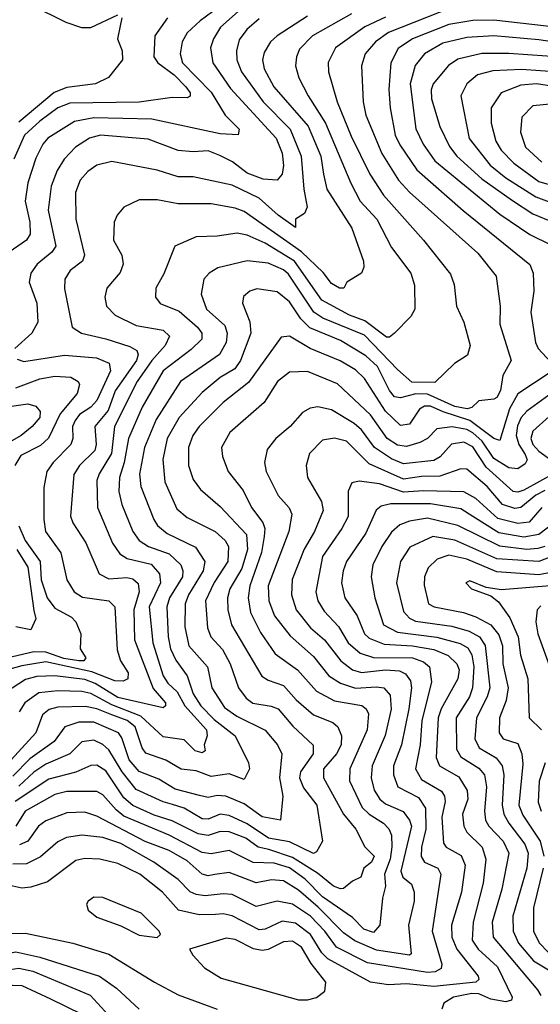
# Model space of a CAD drawing. Extents: x 1308313 to 1441400, y 959662 to 1036319.
# Tile 260 of 656: x 1342298 to 1344030, y 994792 to 998069. Entities that reach past the tile are written whole.
import ezdxf

# ---------------------------------------------------------------- set-up
doc = ezdxf.new("R2010")
doc.units = 0

msp = doc.modelspace()

# ---------------------------------------------------------------- linework, layer by layer
at = {"layer": '0CON10XD'}
for points in [[(1343045.4, 998174.6), (1342898.6, 998065), (1342855.3, 998025), (1342838.4, 997995), (1342831.6, 997955), (1342839.3, 997925), (1342935, 997827.7), (1342981.1, 997751.1), (1343027.8, 997705), (1343025, 997686.2), (1342965, 997689.3), (1342737.4, 997737.4), (1342545, 997742), (1342479.9, 997730.1), (1342391.9, 997675), (1342375.2, 997655), (1342352.2, 997607.8), (1342325, 997526), (1342316.2, 997465), (1342331.6, 997395), (1342332.5, 997355), (1342320.3, 997335), (1342263.4, 997295)], [(1343735, 998109), (1343525, 998026.2), (1343481.2, 997995), (1343447.5, 997955), (1343435.2, 997915), (1343440.8, 997795), (1343448.9, 997751.1), (1343503.1, 997623.1), (1343557.7, 997535), (1343594.9, 997494.9), (1343822.2, 997292.2), (1343882.7, 997215), (1343896.5, 997115), (1343895.3, 997055), (1343932.7, 996935), (1343905.5, 996884.5), (1343897.7, 996835), (1343885, 996811.3), (1343875, 996805.4), (1343825, 996800.5), (1343802, 996778), (1343786.2, 996773.8), (1343745, 996781), (1343655, 996822.5), (1343615.9, 996824.1), (1343565, 996810), (1343545, 996813.1), (1343527.9, 996835), (1343488, 996915), (1343449.7, 996949.7), (1343365, 997000.9), (1343263.4, 997043.4), (1343233, 997073), (1343195, 997130.2), (1343155, 997162.7), (1343086.7, 997173.3), (1343063.1, 997165), (1343042.7, 997147.3), (1343039.3, 997125), (1343063.5, 997063.5), (1343067.4, 997025), (1343032.3, 996935), (1343013.3, 996906.7), (1342965, 996878.1), (1342905, 996827.9), (1342829, 996745), (1342788.1, 996675), (1342774.1, 996605), (1342781.1, 996531.1), (1342820.7, 996440.7), (1342855, 996411.6), (1342948.6, 996365), (1342981.2, 996335), (1342992.6, 996315), (1342990.9, 996265), (1342945, 996195.7), (1342916.6, 996135), (1342923, 996045), (1342934.3, 996015), (1342972.2, 995972.2), (1342998.5, 995925), (1343026.1, 995845), (1343051, 995811), (1343073.8, 995793.8), (1343135, 995784.4), (1343157.6, 995775), (1343207, 995717), (1343274.3, 995654.3), (1343273.7, 995625), (1343232.3, 995565), (1343229.1, 995545), (1343242.6, 995512.6), (1343286.2, 995455), (1343305.4, 995335), (1343285, 995298.8), (1343275, 995293.8), (1343195, 995332.7), (1343125.7, 995345), (1343055, 995392.6), (1342995, 995420.1), (1342965, 995424.9), (1342925, 995408.1), (1342905, 995408.9), (1342845, 995444.5), (1342806.5, 995456.5), (1342775, 995465.2), (1342685, 995507.1), (1342639.1, 995565), (1342595, 995638.4), (1342575, 995656.7), (1342545, 995670.7), (1342504.6, 995665.4), (1342464.4, 995625.6), (1342385, 995591.1), (1342345.2, 995564.8), (1342295, 995517.9)], [(1342337.1, 998117.1), (1342451.1, 998061.1), (1342503.3, 998043.3), (1342535, 998042.5), (1342625, 998085.4)], [(1343402, 998088), (1343271.8, 998015), (1343229, 997971), (1343218.8, 997945), (1343215.8, 997915), (1343226.3, 997875), (1343257.1, 997815), (1343315.2, 997725), (1343399.1, 997525), (1343431, 997465), (1343486.1, 997405), (1343535, 997310.5), (1343599.1, 997225), (1343610.7, 997185), (1343611.9, 997105), (1343598.8, 997081.2), (1343545, 997025.6), (1343527.6, 997012.4), (1343517.9, 997012.1), (1343446.5, 997066.5), (1343395.3, 997085), (1343303.5, 997135), (1343211.9, 997265), (1343115, 997325.4), (1343055, 997351.9), (1343021.7, 997358.3), (1342955, 997348.4), (1342885, 997346.6), (1342814.6, 997315.4), (1342777.4, 997222.6), (1342751.2, 997175), (1342750, 997145), (1342765, 997124), (1342828.9, 997098.9), (1342889.8, 997045), (1342903.8, 997025), (1342903.9, 997006.1), (1342869, 996971), (1342775, 996900.2), (1342705, 996778.9), (1342660.1, 996675), (1342646, 996595), (1342630, 996545), (1342628.1, 996498.1), (1342637.7, 996455), (1342674.8, 996365), (1342695.8, 996335), (1342726.2, 996315), (1342795, 996290.8), (1342834.6, 996254.6), (1342841.2, 996235), (1342839.4, 996215), (1342796.6, 996145), (1342787.9, 996115), (1342792.1, 996015), (1342799.7, 995975), (1342817.2, 995937.2), (1342855.2, 995885), (1342875.5, 995825), (1342900.6, 995785), (1342945, 995739.5), (1343014.8, 995685), (1343058.8, 995595), (1343062, 995575), (1343045, 995540.3), (1342995, 995559.2), (1342935, 995550.4), (1342885, 995568.6), (1342835, 995574.3), (1342784.4, 995604.4), (1342717.6, 995627.6), (1342705.7, 995645.7), (1342682.4, 995715), (1342656.1, 995736.1), (1342604.9, 995754.9), (1342555, 995775.5), (1342516.8, 995783.2), (1342425, 995781), (1342396.7, 995773.3), (1342374.3, 995755), (1342352, 995695), (1342270.3, 995605)], [(1343515, 998077.3), (1343446.4, 998045), (1343348.9, 997975), (1343323.8, 997926.2), (1343325.3, 997895), (1343353.5, 997795), (1343400.7, 997680.7), (1343462.9, 997555), (1343508.4, 997485), (1343641.6, 997335), (1343731.5, 997221.5), (1343743, 997187), (1343750.4, 997115), (1343775, 997062), (1343796.6, 996985), (1343788, 996952), (1343744.4, 996925), (1343678.5, 996861.5), (1343602.3, 996862.3), (1343554.2, 996904.2), (1343445, 997018.8), (1343306, 997076), (1343276.6, 997095), (1343191.8, 997221.8), (1343175, 997236.7), (1343125, 997258.7), (1343055, 997266.5), (1342957.2, 997242.8), (1342927.8, 997225), (1342910.8, 997205), (1342901.6, 997155), (1342919.7, 997105), (1342980.8, 997050.8), (1342988.7, 997025), (1342985, 996994.5), (1342963.1, 996955), (1342832.6, 996865), (1342752.2, 996737.8), (1342713, 996645), (1342696.4, 996556.4), (1342700.8, 996515), (1342743.9, 996405), (1342756.9, 996385), (1342788.5, 996358.5), (1342882.7, 996312.7), (1342914.3, 996265), (1342908.1, 996235), (1342859.3, 996155), (1342848.8, 996125), (1342847.6, 996047.6), (1342860.2, 995985), (1342923.1, 995915), (1342937.6, 995845), (1342979.4, 995779.4), (1343020.2, 995750.2), (1343114.6, 995704.6), (1343155.9, 995655), (1343170.4, 995625), (1343162.3, 995545), (1343173.5, 995485), (1343165.2, 995404.8), (1343105, 995415.2), (1343045, 995458.9), (1342984, 995484), (1342955, 995487), (1342925, 995479.8), (1342896.6, 995486.6), (1342815, 995508.1), (1342760.9, 995540.9), (1342695, 995566.8), (1342662.4, 995605), (1342638.2, 995678.2), (1342627, 995695), (1342545, 995730.4), (1342495, 995730.9), (1342448.2, 995715), (1342413.3, 995666.7), (1342331.8, 995608.2), (1342275, 995551)], [(1342790, 998075), (1342748, 998015), (1342744.1, 997945), (1342757.2, 997925), (1342811.8, 997885), (1342851, 997845), (1342865.2, 997825), (1342865, 997814.5), (1342855, 997809.2), (1342805, 997810), (1342695.4, 997794.6), (1342465, 997791), (1342425, 997775.6), (1342365, 997731.5), (1342313.6, 997685), (1342278.2, 997605)], [(1343025, 998096.3), (1342965.8, 998044.2), (1342942.5, 998005), (1342932.7, 997975), (1342940, 997925), (1342999.6, 997839.6), (1343151.6, 997675), (1343171.2, 997625), (1343175.9, 997584.1), (1343171.6, 997555), (1343155, 997535.3), (1343107.9, 997537.9), (1343055, 997557.6), (1343005.9, 997595.9), (1342963.5, 997616.5), (1342925, 997632), (1342875, 997628.8), (1342825, 997634), (1342725, 997671), (1342566.7, 997685), (1342530.4, 997675), (1342484.1, 997645), (1342446.3, 997605), (1342422.9, 997567.1), (1342402.7, 997515), (1342392.9, 997435), (1342418.9, 997315), (1342405.3, 997295), (1342356.7, 997255), (1342335.3, 997225), (1342329.4, 997195), (1342355.3, 997125), (1342358, 997062), (1342338.9, 997025), (1342282.5, 996975)], [(1342637.5, 998075), (1342623.1, 998005), (1342639.4, 997965), (1342640, 997935), (1342593, 997877), (1342550, 997855), (1342455, 997843.5), (1342413, 997827), (1342295, 997727.6)], [(1343255, 998081), (1343154.6, 998015), (1343132.8, 997995), (1343110.8, 997959.2), (1343106.2, 997935), (1343111, 997905), (1343143, 997845), (1343257.4, 997715), (1343299.7, 997615), (1343308.5, 997555), (1343319.2, 997505), (1343402.6, 997375), (1343441.8, 997265), (1343442.9, 997245), (1343435.3, 997224.7), (1343386.2, 997195), (1343375.8, 997175), (1343362, 997175), (1343335, 997190.6), (1343307.4, 997227.4), (1343235.9, 997295.9), (1343045, 997430.9), (1343015, 997442.1), (1342935, 997456.2), (1342825, 997455.7), (1342755, 997469.5), (1342695, 997468.9), (1342644.2, 997445), (1342621.9, 997418.1), (1342612.1, 997395), (1342610.4, 997335), (1342637.7, 997285), (1342641.8, 997255), (1342632.3, 997227.7), (1342587.9, 997175), (1342581.5, 997145), (1342586.9, 997115), (1342615.2, 997085.2), (1342685, 997051), (1342775.5, 997035.5), (1342796, 997015), (1342782.5, 996985), (1342737.8, 996935), (1342688.6, 996865), (1342613.5, 996715), (1342603.2, 996625), (1342562.3, 996557.7), (1342555.2, 996535), (1342556.8, 996445), (1342606.7, 996326.7), (1342631.2, 996291.2), (1342655.4, 996275.4), (1342735, 996256.2), (1342762.7, 996225), (1342767, 996195), (1342728.3, 996115), (1342741.1, 995995), (1342775, 995884.7), (1342790.6, 995860.6), (1342821.9, 995831.9), (1342847.2, 995785), (1342919, 995705), (1342921.5, 995685), (1342911.3, 995655), (1342914.7, 995635), (1342905, 995629.2), (1342882, 995635), (1342845, 995672.5), (1342775, 995682), (1342701.2, 995751.2), (1342605, 995788.4), (1342535, 995826), (1342505, 995832.7), (1342425, 995835.6), (1342362.1, 995827.9), (1342315.7, 995795), (1342296.3, 995765)], [(1343095, 998071.6), (1343053.2, 998036.8), (1343028.3, 998001.7), (1343018.9, 997965), (1343020.8, 997935), (1343035.4, 997895.4), (1343108.3, 997795), (1343197.6, 997705), (1343234.5, 997615), (1343242.7, 997505), (1343254.6, 997445.4), (1343245, 997424.2), (1343215.8, 997405), (1343215, 997377.5), (1343158.1, 997418.1), (1343094.7, 997474.7), (1343005, 997518.1), (1342875, 997546), (1342825, 997546.2), (1342755, 997568.6), (1342605, 997597.4), (1342555, 997584.7), (1342525, 997564), (1342498.8, 997535), (1342483.8, 997493.8), (1342484.8, 997405), (1342514.2, 997285), (1342506.8, 997265), (1342466.1, 997233.9), (1342448.7, 997205), (1342447.4, 997172.6), (1342473.2, 997045), (1342504.2, 997025), (1342585, 997007.1), (1342665, 996981), (1342688, 996968), (1342692.4, 996955), (1342686.2, 996935), (1342616.1, 996833.9), (1342592, 996768), (1342548.3, 996715), (1342552, 996655), (1342547.7, 996635), (1342497, 996585), (1342478.7, 996555), (1342466.9, 996416.9), (1342475, 996394.5), (1342517.9, 996327.9), (1342562.7, 996225), (1342595, 996207.9), (1342655, 996212), (1342675, 996207.4), (1342692.2, 996192.2), (1342695, 996164.5), (1342677.7, 996105), (1342679.7, 996005), (1342742.4, 995842.4), (1342782.8, 995795), (1342783.6, 995785), (1342775, 995778.2), (1342625, 995813.3), (1342549.2, 995859.2), (1342515, 995873), (1342415, 995884.9), (1342355, 995882.6), (1342317.5, 995872.5), (1342250.9, 995829.1)], [(1344225, 998027), (1343875, 998067.8), (1343805, 998066.2), (1343725, 998052.4), (1343604.7, 998005), (1343556.8, 997973.2), (1343532.3, 997925), (1343526, 997836), (1343530, 997775), (1343547.3, 997685), (1343562.3, 997652.3), (1343618.8, 997568.8), (1343773.4, 997433.4), (1343995, 997254.4), (1344006.4, 997225), (1344008.4, 997165), (1343998.1, 997095), (1344014, 996994), (1344022.9, 996975), (1344078.5, 996915)], [(1344195, 997976), (1344025, 998002.1), (1343874.9, 998015.1), (1343785, 998009.9), (1343705, 997990.3), (1343644, 997955), (1343613.4, 997916.6), (1343596.5, 997855), (1343616, 997706), (1343639.6, 997655), (1343679, 997599), (1343895, 997422.1), (1343995, 997353.7), (1344065, 997319.5)], [(1344115, 997942.7), (1343925, 997956.4), (1343835, 997956.1), (1343755, 997937.6), (1343723.9, 997916.1), (1343673.2, 997855), (1343666.7, 997835), (1343667.6, 997805), (1343695, 997713.1), (1343727.1, 997647.1), (1343751.7, 997615), (1343835, 997539.4), (1343937.1, 997467.1), (1344005, 997422.8), (1344075, 997393.4)], [(1344093.9, 997893.9), (1343967, 997903), (1343871.5, 997898.5), (1343820.9, 997885), (1343785.3, 997855), (1343765.3, 997815), (1343793.1, 997673.1), (1343862.4, 997585), (1343915, 997543), (1344015, 997478.9), (1344165, 997423.2)], [(1344125, 997838.4), (1344016.7, 997855), (1343965, 997850.5), (1343900, 997825), (1343865.7, 997775), (1343865.7, 997725), (1343881.2, 997665), (1343899.6, 997635), (1343941.9, 997591.9), (1344025, 997530), (1344175, 997486.8)], [(1344085, 997789.8), (1344005, 997781.8), (1343968, 997745), (1343963.7, 997695), (1343980.2, 997645), (1344034.2, 997595)], [(1344062.5, 996895), (1343955, 996823.6), (1343926.8, 996773.2), (1343895, 996668.5), (1343875, 996675.2), (1343795, 996734.8), (1343706.2, 996763.8), (1343665, 996782.1), (1343645, 996782.8), (1343627.8, 996772.2), (1343595, 996722.5), (1343565, 996718.1), (1343515, 996766), (1343445.2, 996875), (1343415, 996903.9), (1343363.8, 996933.8), (1343264.1, 996974.1), (1343195, 997015.9), (1343167.3, 997012.7), (1343058.9, 996861.1), (1342975, 996794.3), (1342895, 996714.7), (1342874.3, 996685), (1342860, 996645), (1342859.5, 996585), (1342875, 996538.5), (1342899.2, 996505), (1342965, 996449.1), (1343052.6, 996355), (1343056, 996305), (1343037.5, 996242.5), (1342997.6, 996175), (1342989.3, 996145), (1342990.2, 996105), (1343003.1, 996055), (1343103.7, 995883.7), (1343125, 995870.2), (1343175, 995853.3), (1343217.3, 995805), (1343275, 995754.8), (1343339.3, 995729.3), (1343355.9, 995715), (1343368.8, 995685), (1343367.6, 995655), (1343352.1, 995625), (1343308.4, 995575), (1343308.4, 995545), (1343375.2, 995425), (1343416.2, 995375), (1343446.1, 995316.1), (1343476.6, 995285), (1343468.4, 995265), (1343442.9, 995245), (1343432.5, 995215), (1343405, 995202.1), (1343375, 995176.9), (1343365, 995176.3), (1343341.3, 995185), (1343288.5, 995228.5), (1343205, 995280.4), (1343126.9, 995306.9), (1343091.8, 995315), (1343050.3, 995345), (1342995, 995366.3), (1342965, 995366.6), (1342925, 995353.6), (1342891.2, 995358.8), (1342805, 995402.9), (1342745, 995421.4), (1342675, 995453.5), (1342645, 995479.4), (1342585, 995568.4), (1342555, 995588.1), (1342535, 995586.5), (1342485.1, 995564.9), (1342395, 995540.8), (1342283.4, 995466.6)], [(1342289.4, 996939.4), (1342311.5, 996931.5), (1342447.3, 996952.7), (1342553.9, 996943.9), (1342595.8, 996925.8), (1342600.1, 996899.9), (1342555, 996801.2), (1342535, 996779.6), (1342497.5, 996755), (1342482.2, 996735), (1342473.3, 996715), (1342474.8, 996675), (1342468.7, 996655), (1342409.7, 996595), (1342388.6, 996565), (1342377.9, 996512.1), (1342378, 996405), (1342384.2, 996365), (1342434.5, 996294.5), (1342454.7, 996205), (1342479.4, 996165), (1342506.7, 996146.7), (1342594.3, 996135), (1342614.8, 996114.8), (1342621.9, 995971.9), (1342633.2, 995935), (1342658.7, 995895), (1342657.7, 995875), (1342642.3, 995867.7), (1342615, 995868.4), (1342538.4, 995898.4), (1342385, 995931.5), (1342305, 995918.6), (1342245, 995901.6)], [(1344082.9, 996837.1), (1343985, 996765.6), (1343965.5, 996745), (1343953.3, 996716.7), (1343949, 996685), (1343957.9, 996655), (1343978.8, 996621.2), (1343985.6, 996604.4), (1343979.8, 996590.2), (1343955, 996574.2), (1343925, 996577.5), (1343875, 996608.8), (1343836.1, 996666.1), (1343805, 996693.7), (1343785, 996705.1), (1343736.6, 996713.4), (1343685, 996707.4), (1343655, 996674.8), (1343628.9, 996661.1), (1343585, 996648.5), (1343555, 996652.2), (1343520.7, 996675), (1343465, 996754.1), (1343355, 996857), (1343255, 996897.7), (1343195, 996895.3), (1343155.4, 996865), (1343111.8, 996795), (1342996.8, 996695), (1342969.6, 996645), (1342972.5, 996615), (1342991.3, 996565), (1343041.6, 996501.6), (1343069.3, 996445), (1343106.7, 996395), (1343113, 996375), (1343111.4, 996348.6), (1343102.9, 996295), (1343063.4, 996185), (1343057.7, 996145), (1343065.4, 996095.4), (1343098.7, 996028.7), (1343148.3, 995958.3), (1343221.6, 995905), (1343285, 995834.3), (1343345, 995801.6), (1343435.7, 995785.7), (1343450.3, 995775), (1343458, 995758), (1343454.1, 995705), (1343396.3, 995575), (1343395.5, 995535), (1343437.1, 995447.1), (1343460.2, 995425), (1343508.6, 995395), (1343525.4, 995375.4), (1343534.2, 995354.2), (1343536.3, 995316.3), (1343530.5, 995275), (1343511.1, 995225), (1343514.5, 995185), (1343504.3, 995145), (1343496.1, 995055), (1343475, 995030.3), (1343442.3, 995042.3), (1343405, 995080.4), (1343305, 995149), (1343247.9, 995207.9), (1343195, 995245.5), (1343145, 995261.3), (1343075, 995264.2), (1342995, 995303.4), (1342935, 995292.4), (1342905, 995297.5), (1342795, 995354.4), (1342645, 995417.7), (1342618.5, 995438.5), (1342575, 995488.9), (1342555, 995500.4), (1342455, 995500), (1342415, 995490), (1342316.2, 995435), (1342285.1, 995384.9)], [(1342285, 996843.1), (1342365, 996873.2), (1342415, 996882.6), (1342468.8, 996878.8), (1342492.5, 996865), (1342497.3, 996855), (1342488.9, 996825), (1342432.5, 996757.5), (1342394.4, 996675.6), (1342367.9, 996652.1), (1342301.9, 996618.1), (1342281.6, 996585)], [(1344113.5, 996796.5), (1344005, 996699.3), (1343998, 996675), (1344005.2, 996655), (1344025, 996632.7), (1344077.4, 996595)], [(1342145, 996764.8), (1342325, 996789.8), (1342352.4, 996782.4), (1342366.2, 996765), (1342364.6, 996745), (1342340, 996715), (1342303.4, 996685), (1342245, 996651.4)], [(1344079.5, 996560.5), (1343975, 996503.2), (1343955, 996496.6), (1343939, 996499), (1343849.1, 996579.1), (1343805, 996647.2), (1343775, 996663.2), (1343734.4, 996655.6), (1343696.6, 996613.4), (1343675, 996601.7), (1343575, 996591.1), (1343535, 996607.5), (1343478.7, 996645), (1343435, 996703.9), (1343411.1, 996725), (1343335, 996770.5), (1343289.9, 996780.1), (1343264.3, 996775.7), (1343238.5, 996761.5), (1343198.2, 996715), (1343149.6, 996675), (1343121.5, 996638.5), (1343112.7, 996595), (1343118.2, 996565), (1343157.8, 996485), (1343194.4, 996444.4), (1343203.3, 996423.3), (1343192.8, 996365), (1343124.2, 996185), (1343126.5, 996135), (1343146, 996085), (1343197.7, 996017.7), (1343275, 995949.5), (1343326.3, 995885), (1343365, 995860.3), (1343414.5, 995844.5), (1343485, 995848.9), (1343509.5, 995845), (1343530.5, 995820.5), (1343534, 995774), (1343514, 995686), (1343470.7, 995585), (1343466.6, 995545), (1343477.4, 995505), (1343495.7, 995475), (1343515, 995458.8), (1343573.5, 995433.5), (1343594.8, 995405), (1343601.6, 995385), (1343566.2, 995235), (1343572.3, 995215), (1343601.4, 995191.4), (1343610.2, 995165), (1343610.2, 995135), (1343591, 995055), (1343600.5, 994959.5), (1343594.7, 994955.3), (1343485, 994971.8), (1343413, 995003), (1343375, 995029.7), (1343290.8, 995115), (1343225, 995171.2), (1343175, 995202.2), (1343135.5, 995205.5), (1343085, 995195.9), (1342995, 995230), (1342946.8, 995223.2), (1342925, 995219.7), (1342905, 995224.4), (1342855, 995269.3), (1342795, 995303.4), (1342715, 995333.8), (1342555, 995418.1), (1342515, 995430.8), (1342455, 995429.4), (1342385, 995402), (1342360.2, 995385), (1342324.9, 995335.1), (1342297.4, 995322.6)], [(1344045, 996501.4), (1344015, 996486.6), (1343965, 996445.2), (1343945, 996441.5), (1343903.5, 996455), (1343853, 996515), (1343785, 996572.4), (1343765, 996574.3), (1343695, 996549.1), (1343635, 996548.8), (1343575, 996540.1), (1343460.5, 996590.5), (1343385, 996665.6), (1343345, 996676.2), (1343305, 996669.1), (1343262.3, 996625), (1343251.3, 996585), (1343255.3, 996545), (1343301.6, 996465), (1343307.4, 996435), (1343278.3, 996365), (1343243.9, 996306.1), (1343204.4, 996205.6), (1343202, 996155), (1343217.4, 996105), (1343264.8, 996045), (1343311.7, 996005), (1343366.7, 995935), (1343405, 995905.5), (1343435, 995896.2), (1343515, 995904.7), (1343561.6, 995901.6), (1343581.2, 995891.2), (1343598, 995868), (1343601.8, 995845), (1343592.9, 995775), (1343568.3, 995655), (1343541.1, 995585), (1343541, 995555), (1343556.3, 995515), (1343625, 995479.8), (1343647.6, 995445), (1343648.5, 995375), (1343634.3, 995315), (1343633.7, 995283.7), (1343645, 995264.8), (1343688.4, 995245), (1343698.7, 995225), (1343669.8, 995035), (1343702.3, 994925), (1343699.5, 994910.5), (1343680.1, 994899.9), (1343655, 994898.1), (1343455, 994930.1), (1343351.8, 994981.8), (1343312.6, 995035), (1343265, 995084.9), (1343205, 995124.6), (1343155, 995135.2), (1343085, 995117.7), (1343005, 995157.2), (1342975, 995159.8), (1342915, 995153), (1342885, 995156.9), (1342865, 995166.5), (1342825, 995206.9), (1342744.7, 995265), (1342635, 995327.1), (1342575, 995347.2), (1342505, 995354.4), (1342453.4, 995346.6), (1342425, 995332.9), (1342367.8, 995282.2), (1342320.4, 995259.6), (1342275, 995257.9)], [(1344035, 996444.8), (1343993, 996397), (1343955, 996391.9), (1343888.6, 996408.6), (1343814.7, 996474.7), (1343775, 996497.7), (1343641, 996501), (1343575, 996495.9), (1343495, 996524.1), (1343426.8, 996533.2), (1343402.5, 996527.5), (1343390.4, 996499.6), (1343390.2, 996415), (1343369.4, 996375), (1343305, 996282.7), (1343283.2, 996165), (1343289.8, 996135), (1343310.6, 996100.6), (1343359, 996049), (1343390.7, 995995), (1343430.7, 995960.7), (1343475, 995946.4), (1343605, 995944.4), (1343641.7, 995931.7), (1343661.6, 995915), (1343667.8, 995865), (1343635.9, 995735), (1343630, 995655), (1343614.8, 995575), (1343635, 995540.4), (1343701, 995501), (1343711.2, 995485), (1343713.2, 995466.8), (1343702.3, 995415), (1343707.9, 995327.9), (1343716.9, 995315), (1343766.8, 995286.8), (1343779.5, 995255), (1343768.1, 995165), (1343734.5, 995055), (1343735.8, 995015), (1343752, 994975), (1343823.5, 994885), (1343825.2, 994874.8), (1343815, 994865.9), (1343675, 994850.7), (1343585, 994859.3), (1343525, 994857), (1343465, 994865.6), (1343322.7, 994942.7), (1343303, 994963), (1343265, 995023.5), (1343215, 995062.3), (1343171.4, 995068.6), (1343115, 995041.9), (1343095, 995039.8), (1343005, 995085.9), (1342975, 995092.8), (1342949.3, 995090.7), (1342895, 995089), (1342826.4, 995105), (1342773.2, 995165), (1342697.2, 995225), (1342625, 995260), (1342565, 995274.8), (1342515, 995277), (1342485, 995270.5), (1342390.7, 995199.3), (1342335, 995181.6), (1342305, 995178.7), (1342265, 995186.6)], [(1344075.4, 996394.6), (1344024.2, 996355), (1343975, 996346.1), (1343891.4, 996361.4), (1343805.3, 996415.3), (1343765, 996440.4), (1343665, 996457.1), (1343533, 996457), (1343500.7, 996449.3), (1343484.1, 996435.9), (1343449.9, 996360.1), (1343385.2, 996265), (1343373.8, 996235), (1343368.2, 996195), (1343380, 996145), (1343420.4, 996085), (1343444.8, 996025), (1343460.4, 996010.4), (1343510.1, 995990.1), (1343605, 995985.1), (1343675, 995972.1), (1343723.2, 995953.2), (1343752.4, 995925), (1343760.2, 995905), (1343755.2, 995875), (1343700, 995775), (1343689.6, 995745), (1343683.4, 995613.4), (1343694.9, 995584.9), (1343758.7, 995548.7), (1343786.9, 995503.1), (1343788.5, 995475), (1343770.8, 995425), (1343775.6, 995385), (1343785, 995364.7), (1343836.5, 995315), (1343848.8, 995275), (1343839.2, 995195), (1343806.2, 995065), (1343803.5, 995005), (1343823.2, 994975), (1343886.8, 994916.8), (1343936.5, 994815), (1343934.1, 994805), (1343915, 994799.6), (1343865, 994809.3), (1343825, 994826.7), (1343801.9, 994828.1), (1343740.9, 994815), (1343709.3, 994795), (1343702.5, 994775)], [(1344045, 996315.1), (1344021.2, 996308.8), (1343985, 996305.7), (1343895, 996316.8), (1343755, 996385.4), (1343655, 996409.3), (1343595, 996400.3), (1343562.8, 996387.2), (1343535, 996363.1), (1343502.1, 996315), (1343472.4, 996255), (1343467, 996215), (1343478.8, 996145), (1343508.6, 996055), (1343555, 996030.4), (1343685, 996013.2), (1343762.7, 995992.7), (1343788.1, 995978.1), (1343801.7, 995955), (1343808.5, 995915), (1343804, 995845), (1343794.5, 995815), (1343749.7, 995745), (1343751.2, 995641.2), (1343765.7, 995615), (1343825, 995578.1), (1343844.1, 995555), (1343850.3, 995515), (1343843.8, 995435), (1343847.9, 995405), (1343858.7, 995385), (1343906.2, 995335), (1343925.2, 995295), (1343901.6, 995175), (1343869.5, 995065), (1343873, 995015), (1344020.4, 994840.4), (1344031.4, 994821.4)], [(1342295, 996384.4), (1342316.9, 996335), (1342366.8, 996265), (1342369.1, 996205), (1342389.5, 996145), (1342415, 996110.6), (1342470.1, 996080.1), (1342485.4, 996065), (1342501.8, 996025), (1342499.1, 995975), (1342518.4, 995945), (1342511.4, 995935), (1342495, 995934.5), (1342445, 995943.1), (1342385, 995963.3), (1342345, 995964.5), (1342255, 995944.2)], [(1344105, 996297), (1344025, 996265.5), (1343885, 996274.7), (1343745, 996336.8), (1343671.7, 996348.3), (1343596.2, 996313.8), (1343564.5, 996265.5), (1343551, 996195), (1343575, 996099.1), (1343595, 996076.5), (1343615, 996067.5), (1343735, 996050.3), (1343793.2, 996033.2), (1343826.9, 996015), (1343846.1, 995986.1), (1343861.8, 995845), (1343853.3, 995815), (1343817.3, 995745), (1343811.8, 995675), (1343826.7, 995645), (1343882.3, 995612.3), (1343902.3, 995585), (1343908, 995555), (1343902.9, 995455), (1343908.8, 995425), (1343924.5, 995395), (1343977.8, 995325), (1343988.9, 995295), (1343984.9, 995245.1), (1343938.3, 995085), (1343939.3, 995035), (1343957.5, 994995), (1344006.8, 994936.8), (1344115, 994871.8)], [(1342289.1, 996305), (1342325, 996247), (1342345, 996102.2), (1342351.6, 996075), (1342335, 996038), (1342285, 996048)], [(1344065, 996229.4), (1344025, 996220.8), (1343885, 996231.2), (1343785, 996273.6), (1343725, 996286.1), (1343686.8, 996273.2), (1343656.4, 996245), (1343644.2, 996215), (1343643.6, 996186.4), (1343658.2, 996125), (1343677.1, 996115), (1343774, 996096), (1343815, 996081.5), (1343864.9, 996054.9), (1343891.9, 996021.9), (1343903.7, 995985), (1343905.4, 995925), (1343923.2, 995845), (1343916.6, 995803.4), (1343893.8, 995745), (1343892.7, 995695), (1343905.6, 995675.6), (1343955, 995659.6), (1343968.5, 995625), (1343971.3, 995591.3), (1343958.7, 995455), (1343971.1, 995421.1), (1344028.9, 995335), (1344041.8, 995285)], [(1344075.8, 996185.8), (1343900.7, 996170.7), (1343849.1, 996179.1), (1343795, 996200.8), (1343782.5, 996195), (1343801.2, 996175), (1343865, 996151.1), (1343891, 996131), (1343928.4, 996078.4), (1343956.1, 996015), (1343964.3, 995954.3), (1343987.7, 995875), (1343992.9, 995745), (1344033.8, 995705)], [(1344031.9, 996118.1), (1344019.7, 996105), (1344015.2, 996065), (1344021.2, 996025), (1344064.8, 995905)], [(1344045.9, 995595), (1344025.8, 995534.2), (1344022.6, 995465), (1344032.8, 995435)], [(1344039.7, 995245), (1344007.3, 995112.7), (1344007.5, 995035), (1344026, 994996), (1344055.7, 994965.7)], [(1342755, 995014), (1342766, 995024), (1342762, 995035), (1342702, 995095), (1342575, 995147.5), (1342545, 995147.8), (1342525.8, 995135), (1342520.8, 995125), (1342525.8, 995105), (1342555, 995081.8), (1342635, 995052.9), (1342695, 995021.8), (1342755, 995014)], [(1341925, 994788.1), (1341975, 994805.8), (1342041.6, 994848.4), (1342124.5, 994935), (1342235, 995014.5), (1342265, 995027.5), (1342318, 995028), (1342475.3, 994994.7), (1342595, 994959), (1342746.5, 994865), (1342825, 994823.7), (1342955, 994775.3)], [(1343255, 994806.3), (1343285, 994814.7), (1343313.1, 994835), (1343316.6, 994865), (1343267.4, 994927.4), (1343235, 994982.4), (1343205, 995002), (1343175, 995000), (1343125, 994974.4), (1343105, 994970.4), (1343076.3, 994976.3), (1343015, 995007.5), (1342985, 995012.2), (1342863.3, 994975), (1342874, 994955), (1342913.3, 994913.3), (1342968.6, 994878.6), (1343225, 994806.8), (1343255, 994806.3)], [(1342015, 994756.5), (1342095, 994821.5), (1342159.4, 994905), (1342245, 994958.1), (1342285, 994966), (1342365, 994948.5), (1342563.8, 994885), (1342620.3, 994845), (1342695.8, 994775.8)], [(1342085, 994731.7), (1342187.3, 994865), (1342252.2, 994905), (1342295, 994912.2), (1342341.9, 994901.9), (1342532.6, 994822.6), (1342655, 994689.2)], [(1342147.4, 994712.6), (1342191.9, 994795), (1342247.6, 994845), (1342275, 994855.8), (1342305, 994854.1), (1342400.4, 994810.4)], [(1342400.4, 994810.4), (1342505, 994759.1)]]:
    msp.add_lwpolyline(points, dxfattribs=at)

doc.saveas('drawing.dxf')
